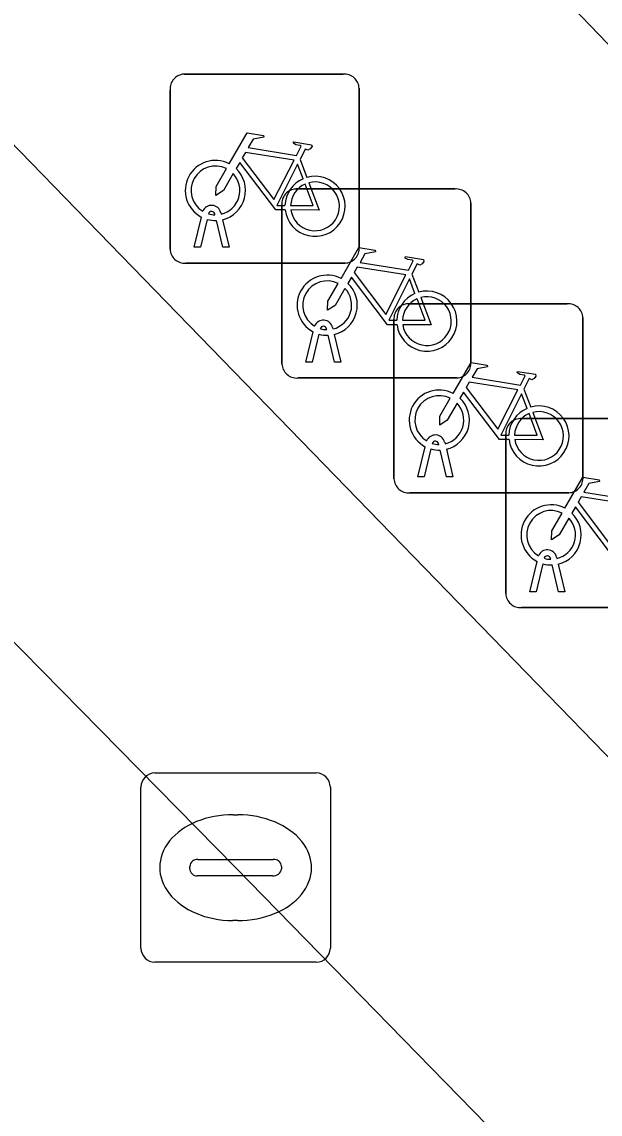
# Model space of a CAD drawing. Extents: x 161087 to 161926, y 382572 to 383873.
# Drawn here: x 161209.04 to 161212.1, y 383178.52 to 383184.3 of the extents above; entities that cross this region are included whole.
import ezdxf

# ---------------------------------------------------------------- set-up
doc = ezdxf.new("R2010")
doc.units = 0
for name, color, linetype in [('IMGEO_Berm_groen', 7, 'Continuous'), ('IMGEO_Berm_open', 7, 'Continuous'), ('IMGEO_Fietsenrek', 7, 'Continuous'), ('IMGEO_Fietspad_gesloten', 7, 'Continuous'), ('IMGEO_Kolk', 7, 'Continuous'), ('IMGEO_Rijbaan_lokaal_gesloten', 7, 'Continuous')]:
    doc.layers.add(name, color=color, linetype=linetype)

msp = doc.modelspace()

# ---------------------------------------------------------------- linework, layer by layer
at = {"layer": 'IMGEO_Berm_groen'}
msp.add_lwpolyline([(161200.711, 383192.181), (161199.363, 383190.86), (161200.036, 383190.14), (161210.171, 383179.825), (161223.029, 383166.656), (161229.915, 383159.599), (161231.254, 383160.721)], close=True, dxfattribs=at)
at = {"layer": 'IMGEO_Berm_open'}
msp.add_lwpolyline([(161220.989, 383174.98), (161211.773, 383184.561), (161207.62, 383188.777), (161203.449, 383192.876), (161202.392, 383193.868), (161200.711, 383192.181), (161231.254, 383160.721), (161231.319, 383160.775), (161233.197, 383162.349)], close=True, dxfattribs=at)
at = {"layer": 'IMGEO_Fietsenrek'}
for p, q in [((161209.8989, 383184.0195), (161210.7398, 383184.0195)), ((161210.7398, 383184.0195), (161209.8989, 383184.0195)), ((161209.8245, 383183.0949), (161209.8245, 383183.9358)), ((161209.8245, 383183.9358), (161209.8245, 383183.0949)), ((161210.8235, 383183.9451), (161210.8235, 383183.1042)), ((161210.8235, 383183.1042), (161210.8235, 383183.9451)), ((161210.5112, 383183.5692), (161210.5475, 383183.474)), ((161210.4899, 383183.4125), (161211.3308, 383183.4125)), ((161211.3308, 383183.4125), (161210.4899, 383183.4125)), ((161210.4155, 383182.4879), (161210.4155, 383183.3288)), ((161210.4155, 383183.3288), (161210.4155, 383182.4879)), ((161211.4145, 383183.3381), (161211.4145, 383182.4972)), ((161211.4145, 383182.4972), (161211.4145, 383183.3381)), ((161210.0619, 383183.2759), (161210.0609, 383183.2802)), ((161210.0926, 383183.2874), (161210.0944, 383183.2795)), ((161209.9515, 383183.1043), (161209.9898, 383183.2643)), ((161210.0202, 383183.2521), (161209.9849, 383183.1043)), ((161210.103, 383183.1043), (161210.0691, 383183.246)), ((161210.1014, 383183.2503), (161210.1364, 383183.1043)), ((161209.9849, 383183.1043), (161209.9515, 383183.1043)), ((161210.1364, 383183.1043), (161210.103, 383183.1043)), ((161210.7491, 383183.0205), (161209.9082, 383183.0205)), ((161209.9082, 383183.0205), (161210.7491, 383183.0205)), ((161211.1022, 383182.9622), (161211.1385, 383182.867)), ((161211.0819, 383182.8055), (161211.9228, 383182.8055)), ((161211.9228, 383182.8055), (161211.0819, 383182.8055)), ((161211.0075, 383181.8809), (161211.0075, 383182.7218)), ((161211.0075, 383182.7218), (161211.0075, 383181.8809)), ((161212.0065, 383182.7311), (161212.0065, 383181.8902)), ((161212.0065, 383181.8902), (161212.0065, 383182.7311)), ((161210.5425, 383182.4973), (161210.5808, 383182.6573)), ((161210.6112, 383182.6451), (161210.5759, 383182.4973)), ((161210.6529, 383182.6689), (161210.6519, 383182.6732)), ((161210.694, 383182.4973), (161210.6601, 383182.639)), ((161210.6836, 383182.6804), (161210.6854, 383182.6725)), ((161210.6924, 383182.6433), (161210.7274, 383182.4973)), ((161210.5759, 383182.4973), (161210.5425, 383182.4973)), ((161210.7274, 383182.4973), (161210.694, 383182.4973)), ((161211.3401, 383182.4135), (161210.4992, 383182.4135)), ((161210.4992, 383182.4135), (161211.3401, 383182.4135)), ((161211.6942, 383182.3552), (161211.7305, 383182.26)), ((161211.6729, 383182.1985), (161212.5138, 383182.1985)), ((161212.5138, 383182.1985), (161211.6729, 383182.1985)), ((161211.2449, 383182.0619), (161211.2439, 383182.0662)), ((161211.2756, 383182.0734), (161211.2774, 383182.0655)), ((161211.5985, 383181.2739), (161211.5985, 383182.1148)), ((161211.5985, 383182.1148), (161211.5985, 383181.2739)), ((161211.1345, 383181.8903), (161211.1728, 383182.0503)), ((161211.2032, 383182.0381), (161211.1679, 383181.8903)), ((161211.286, 383181.8903), (161211.2521, 383182.032)), ((161211.2844, 383182.0363), (161211.3194, 383181.8903)), ((161211.1679, 383181.8903), (161211.1345, 383181.8903)), ((161211.3194, 383181.8903), (161211.286, 383181.8903)), ((161211.9321, 383181.8065), (161211.0912, 383181.8065)), ((161211.0912, 383181.8065), (161211.9321, 383181.8065)), ((161211.7255, 383181.2833), (161211.7638, 383181.4433)), ((161211.7942, 383181.4311), (161211.7589, 383181.2833)), ((161211.8359, 383181.4549), (161211.8349, 383181.4592)), ((161211.877, 383181.2833), (161211.8431, 383181.425)), ((161211.8666, 383181.4664), (161211.8684, 383181.4585)), ((161211.8754, 383181.4293), (161211.9104, 383181.2833)), ((161211.7589, 383181.2833), (161211.7255, 383181.2833)), ((161211.9104, 383181.2833), (161211.877, 383181.2833)), ((161212.5231, 383181.1995), (161211.6822, 383181.1995)), ((161211.6822, 383181.1995), (161212.5231, 383181.1995))]:
    msp.add_line(p, q, dxfattribs=at)
for points in [[(161210.1371, 383183.5462), (161210.2318, 383183.7097), (161210.318, 383183.6959), (161210.3197, 383183.6872), (161210.2636, 383183.6763), (161210.2374, 383183.631), (161210.4926, 383183.5902)], [(161210.4926, 383183.5902), (161210.5176, 383183.639), (161210.5125, 383183.643), (161210.4893, 383183.6467), (161210.4766, 383183.6542), (161210.4756, 383183.6573), (161210.4778, 383183.6619), (161210.5726, 383183.6468), (161210.5749, 383183.6365), (161210.5655, 383183.6241), (161210.5531, 383183.6177), (161210.5386, 383183.6239), (161210.5112, 383183.5692)], [(161210.4797, 383183.565), (161210.2229, 383183.606), (161210.2062, 383183.5772), (161210.3732, 383183.3569), (161210.4797, 383183.565)], [(161210.1578, 383183.4937), (161210.1062, 383183.4045), (161210.0663, 383183.3785), (161210.0675, 383183.426), (161210.122, 383183.5202)], [(161210.4328, 383183.3015), (161210.3831, 383183.3016), (161210.1924, 383183.5533), (161210.1734, 383183.5205)], [(161210.5277, 383183.467), (161210.4984, 383183.5438), (161210.389, 383183.3257), (161210.4317, 383183.3256)], [(161210.5582, 383183.4458), (161210.6132, 383183.3012), (161210.4631, 383183.3015)], [(161210.4617, 383183.3255), (161210.5816, 383183.3253), (161210.5384, 383183.4389)], [(161210.7281, 383182.9392), (161210.8228, 383183.1027), (161210.909, 383183.0889), (161210.9107, 383183.0802), (161210.8546, 383183.0693), (161210.8284, 383183.024), (161211.0836, 383182.9832)], [(161211.0836, 383182.9832), (161211.1086, 383183.032), (161211.1035, 383183.036), (161211.0803, 383183.0397), (161211.0676, 383183.0472), (161211.0666, 383183.0503), (161211.0688, 383183.0549), (161211.1636, 383183.0398), (161211.1659, 383183.0295), (161211.1565, 383183.0171), (161211.1441, 383183.0107), (161211.1296, 383183.0169), (161211.1022, 383182.9622)], [(161211.0707, 383182.958), (161210.8139, 383182.999), (161210.7972, 383182.9702), (161210.9642, 383182.7499), (161211.0707, 383182.958)], [(161211.0238, 383182.6945), (161210.9741, 383182.6946), (161210.7834, 383182.9463), (161210.7644, 383182.9135)], [(161211.1187, 383182.86), (161211.0894, 383182.9368), (161210.98, 383182.7187), (161211.0227, 383182.7186)], [(161210.7488, 383182.8867), (161210.6972, 383182.7975), (161210.6573, 383182.7715), (161210.6585, 383182.819), (161210.713, 383182.9132)], [(161211.0527, 383182.7185), (161211.1726, 383182.7183), (161211.1294, 383182.8319)], [(161211.1492, 383182.8388), (161211.2042, 383182.6942), (161211.0541, 383182.6945)], [(161211.3201, 383182.3322), (161211.4148, 383182.4957), (161211.501, 383182.4819), (161211.5027, 383182.4732), (161211.4466, 383182.4623), (161211.4204, 383182.417), (161211.6756, 383182.3762)], [(161211.6756, 383182.3762), (161211.7006, 383182.425), (161211.6955, 383182.429), (161211.6723, 383182.4327), (161211.6596, 383182.4402), (161211.6586, 383182.4433), (161211.6608, 383182.4479), (161211.7556, 383182.4328), (161211.7579, 383182.4225), (161211.7485, 383182.4101), (161211.7361, 383182.4037), (161211.7216, 383182.4099), (161211.6942, 383182.3552)], [(161211.6627, 383182.351), (161211.4059, 383182.392), (161211.3892, 383182.3632), (161211.5562, 383182.1429), (161211.6627, 383182.351)], [(161211.3408, 383182.2797), (161211.2892, 383182.1905), (161211.2493, 383182.1645), (161211.2505, 383182.212), (161211.305, 383182.3062)], [(161211.6158, 383182.0875), (161211.5661, 383182.0876), (161211.3754, 383182.3393), (161211.3564, 383182.3065)], [(161211.7107, 383182.253), (161211.6814, 383182.3298), (161211.572, 383182.1117), (161211.6147, 383182.1116)], [(161211.7412, 383182.2318), (161211.7962, 383182.0872), (161211.6461, 383182.0875)], [(161211.6447, 383182.1115), (161211.7646, 383182.1113), (161211.7214, 383182.2249)], [(161211.9111, 383181.7252), (161212.0058, 383181.8887), (161212.092, 383181.8749), (161212.0937, 383181.8662), (161212.0376, 383181.8553), (161212.0114, 383181.81), (161212.2666, 383181.7692)], [(161212.2537, 383181.744), (161211.9969, 383181.785), (161211.9802, 383181.7562), (161212.1472, 383181.5359), (161212.2537, 383181.744)], [(161212.2068, 383181.4805), (161212.1571, 383181.4806), (161211.9664, 383181.7323), (161211.9474, 383181.6995)], [(161211.9318, 383181.6727), (161211.8802, 383181.5835), (161211.8403, 383181.5575), (161211.8415, 383181.605), (161211.896, 383181.6992)]]:
    msp.add_lwpolyline(points, dxfattribs=at)
for centre, radius, start, end in [((161209.9022, 383183.9416), 0.0779, 92.4484, 184.28452), ((161209.9022, 383183.9416), 0.0779, 92.4484, 184.28452), ((161210.7456, 383183.9418), 0.0779, 2.4484, 94.28452), ((161210.7456, 383183.9418), 0.0779, 2.4484, 94.28452), ((161210.0641, 383183.4049), 0.159, 62.67661, 242.13685), ((161210.0641, 383183.4049), 0.129, 63.31916, 238.90302), ((161210.0641, 383183.4049), 0.159, 283.5766, 46.60424), ((161210.0641, 383183.4049), 0.129, 283.60429, 43.43025), ((161210.5907, 383183.3209), 0.159, 113.3408, 178.32165), ((161210.5907, 383183.3209), 0.159, 187.0065, 105.77075), ((161210.5907, 383183.3209), 0.129, 188.67146, 104.58832), ((161210.4932, 383183.3346), 0.0779, 92.4484, 184.28452), ((161210.4932, 383183.3346), 0.0779, 92.4484, 184.28452), ((161210.5907, 383183.3209), 0.129, 113.92302, 177.95563), ((161211.3366, 383183.3348), 0.0779, 2.4484, 94.28452), ((161211.3366, 383183.3348), 0.0779, 2.4484, 94.28452), ((161210.0439, 383183.2763), 0.0499, 12.8025, 158.69338), ((161210.0439, 383183.2763), 0.0174, 12.8025, 163.45023), ((161210.0641, 383183.4049), 0.129, 253.41502, 269.02044), ((161210.0641, 383183.4049), 0.159, 253.99666, 271.78671), ((161210.7458, 383183.0984), 0.0779, 272.4484, 4.28452), ((161210.7458, 383183.0984), 0.0779, 272.4484, 4.28452), ((161209.9024, 383183.0982), 0.0779, 182.4484, 274.28452), ((161209.9024, 383183.0982), 0.0779, 182.4484, 274.28452), ((161210.6551, 383182.7979), 0.159, 62.67661, 242.13685), ((161210.6551, 383182.7979), 0.129, 63.31916, 238.90302), ((161210.6551, 383182.7979), 0.129, 283.60429, 43.43025), ((161210.6551, 383182.7979), 0.159, 283.5766, 46.60424), ((161211.1817, 383182.7139), 0.159, 187.0065, 105.77075), ((161211.1817, 383182.7139), 0.159, 113.3408, 178.32165), ((161211.1817, 383182.7139), 0.129, 113.92302, 177.95563), ((161211.1817, 383182.7139), 0.129, 188.67146, 104.58832), ((161211.0852, 383182.7276), 0.0779, 92.4484, 184.28452), ((161211.0852, 383182.7276), 0.0779, 92.4484, 184.28452), ((161211.9286, 383182.7278), 0.0779, 2.4484, 94.28452), ((161211.9286, 383182.7278), 0.0779, 2.4484, 94.28452), ((161210.6349, 383182.6693), 0.0499, 12.8025, 158.69338), ((161210.6551, 383182.7979), 0.159, 253.99666, 271.78671), ((161210.6349, 383182.6693), 0.0174, 12.8025, 163.45023), ((161210.6551, 383182.7979), 0.129, 253.41502, 269.02044), ((161210.4934, 383182.4912), 0.0779, 182.4484, 274.28452), ((161210.4934, 383182.4912), 0.0779, 182.4484, 274.28452), ((161211.3368, 383182.4914), 0.0779, 272.4484, 4.28452), ((161211.3368, 383182.4914), 0.0779, 272.4484, 4.28452), ((161211.2471, 383182.1909), 0.159, 62.67661, 242.13685), ((161211.2471, 383182.1909), 0.129, 63.31916, 238.90302), ((161211.2471, 383182.1909), 0.159, 283.5766, 46.60424), ((161211.2471, 383182.1909), 0.129, 283.60429, 43.43025), ((161211.7737, 383182.1069), 0.159, 113.3408, 178.32165), ((161211.7737, 383182.1069), 0.159, 187.0065, 105.77075), ((161211.7737, 383182.1069), 0.129, 188.67146, 104.58832), ((161211.6762, 383182.1206), 0.0779, 92.4484, 184.28452), ((161211.6762, 383182.1206), 0.0779, 92.4484, 184.28452), ((161211.7737, 383182.1069), 0.129, 113.92302, 177.95563), ((161211.2269, 383182.0623), 0.0499, 12.8025, 158.69338), ((161211.2269, 383182.0623), 0.0174, 12.8025, 163.45023), ((161211.2471, 383182.1909), 0.129, 253.41502, 269.02044), ((161211.2471, 383182.1909), 0.159, 253.99666, 271.78671), ((161211.9288, 383181.8844), 0.0779, 272.4484, 4.28452), ((161211.9288, 383181.8844), 0.0779, 272.4484, 4.28452), ((161211.0854, 383181.8842), 0.0779, 182.4484, 274.28452), ((161211.0854, 383181.8842), 0.0779, 182.4484, 274.28452), ((161211.8381, 383181.5839), 0.159, 62.67661, 242.13685), ((161211.8381, 383181.5839), 0.129, 63.31916, 238.90302), ((161211.8381, 383181.5839), 0.129, 283.60429, 43.43025), ((161211.8381, 383181.5839), 0.159, 283.5766, 46.60424), ((161211.8179, 383181.4553), 0.0499, 12.8025, 158.69338), ((161211.8381, 383181.5839), 0.159, 253.99666, 271.78671), ((161211.8179, 383181.4553), 0.0174, 12.8025, 163.45023), ((161211.8381, 383181.5839), 0.129, 253.41502, 269.02044), ((161211.6764, 383181.2772), 0.0779, 182.4484, 274.28452), ((161211.6764, 383181.2772), 0.0779, 182.4484, 274.28452)]:
    msp.add_arc(centre, radius, start, end, dxfattribs=at)
at = {"layer": 'IMGEO_Fietspad_gesloten'}
msp.add_lwpolyline([(161172.013, 383222.368), (161193.612, 383202.105), (161198.375, 383197.637), (161202.392, 383193.868), (161203.449, 383192.876), (161207.62, 383188.777), (161211.773, 383184.561), (161220.989, 383174.98), (161233.197, 383162.349), (161234.788, 383163.737), (161222.243, 383176.723), (161213.179, 383186.09)], dxfattribs=at)
at = {"layer": 'IMGEO_Kolk'}
for p, q in [((161209.7449, 383180.3255), (161210.5971, 383180.3255)), ((161209.6705, 383179.3989), (161209.6705, 383180.2511)), ((161210.6715, 383180.2511), (161210.6715, 383179.3989)), ((161210.1585, 383180.1047), (161210.1835, 383180.1047)), ((161209.972, 383179.8683), (161210.3699, 383179.8683)), ((161209.9289, 383179.8189), (161209.9289, 383179.8311)), ((161210.413, 383179.8311), (161210.413, 383179.8189)), ((161210.3665, 383179.7817), (161209.9686, 383179.7817)), ((161210.1805, 383179.5453), (161210.1556, 383179.5453)), ((161210.5971, 383179.3245), (161209.7449, 383179.3245))]:
    msp.add_line(p, q, dxfattribs=at)
for points in [[(161209.7449, 383180.3255), (161210.5971, 383180.3255)], [(161209.6705, 383179.3989), (161209.6705, 383180.2511)], [(161210.6715, 383180.2511), (161210.6715, 383179.3989)], [(161210.5971, 383179.3245), (161209.7449, 383179.3245)]]:
    msp.add_lwpolyline(points, dxfattribs=at)
for centre, radius, start, end in [((161209.747, 383180.249), 0.0765, 91.55205, 178.44795), ((161209.747, 383180.249), 0.0765, 91.55205, 178.44795), ((161210.595, 383180.249), 0.0765, 1.55205, 88.44795), ((161210.595, 383180.249), 0.0765, 1.55205, 88.44795), ((161209.9691, 383179.8281), 0.0403, 85.87752, 175.75265), ((161210.3744, 383179.8299), 0.0386, 1.73085, 96.63898), ((161209.9656, 383179.8182), 0.0366, 178.93798, 274.71019), ((161210.3704, 383179.8245), 0.043, 264.86636, 352.45326), ((161209.747, 383179.401), 0.0765, 181.55205, 268.44795), ((161209.747, 383179.401), 0.0765, 181.55205, 268.44795), ((161210.595, 383179.401), 0.0765, 271.55205, 358.44795), ((161210.595, 383179.401), 0.0765, 271.55205, 358.44795)]:
    msp.add_arc(centre, radius, start, end, dxfattribs=at)
for centre, major_axis, ratio, start_param, end_param in [((161210.157, 383179.825), (-0.3872, 0.002), 0.722429, 4.712389, 7.853982), ((161210.182, 383179.825), (-0.3901, 0.002), 0.717154, 1.570796, 4.712389)]:
    msp.add_ellipse(centre, major_axis=major_axis, ratio=ratio, start_param=start_param, end_param=end_param, dxfattribs=at)
at = {"layer": 'IMGEO_Rijbaan_lokaal_gesloten'}
msp.add_lwpolyline([(161228.6062, 383158.4895), (161229.915, 383159.599), (161223.029, 383166.656), (161210.171, 383179.825), (161200.036, 383190.14), (161199.363, 383190.86), (161190.928, 383199.427), (161186.373, 383204.079), (161181.091, 383209.414), (161179.027, 383211.624), (161175.434, 383215.451), (161170.46, 383220.713)], dxfattribs=at)

doc.saveas('drawing.dxf')
